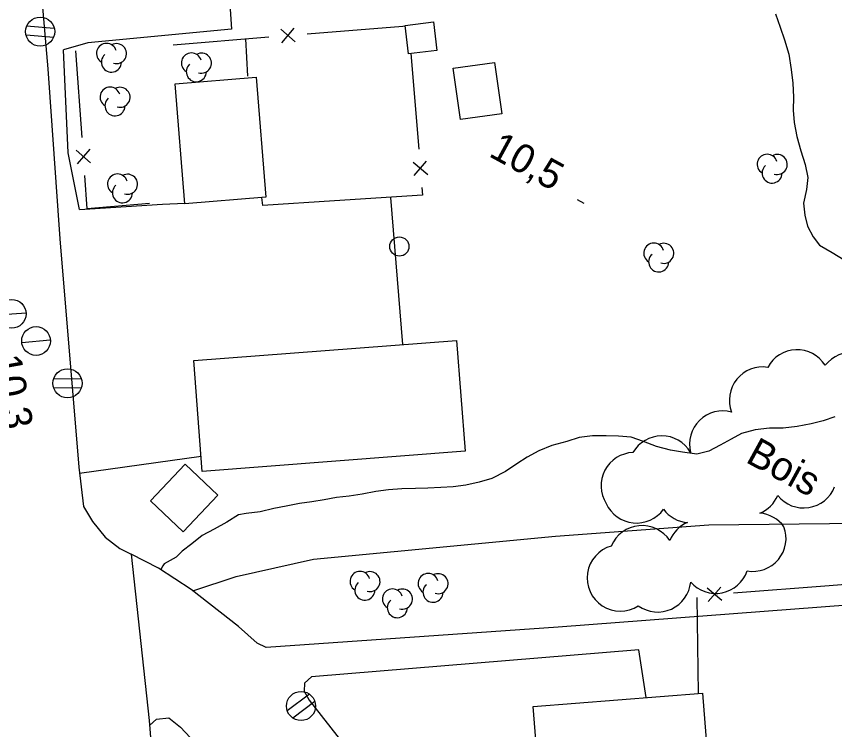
# Model space of a CAD drawing. Extents: x 219136 to 222520, y 5421589 to 5424530.
# Drawn here: x 221160.1 to 221245.4, y 5423443.6 to 5423518 of the extents above; entities that cross this region are included whole.
import ezdxf

# ---------------------------------------------------------------- set-up
doc = ezdxf.new("R2010")
doc.units = 0
for name, color, linetype in [('Level 1', 7, 'Continuous'), ('Level 19', 7, 'Continuous'), ('Level 21', 7, 'Continuous'), ('Level 22', 7, 'Continuous'), ('Level 3', 7, 'Continuous'), ('Level 31', 7, 'Continuous'), ('Level 36', 7, 'Continuous'), ('Level 37', 7, 'Continuous'), ('Level 44', 7, 'Continuous'), ('Level 52', 7, 'Continuous')]:
    doc.layers.add(name, color=color, linetype=linetype)

msp = doc.modelspace()

# ---------------------------------------------------------------- linework, layer by layer
at = {"layer": 'Level 1'}
for points in [[(221239.23, 5423518.24), (221239.7, 5423516.88), (221240.15, 5423515.53), (221240.62, 5423514.05), (221240.86, 5423512.45), (221241.01, 5423511.03), (221241.1, 5423509.56), (221241.05, 5423508.2), (221241.17, 5423506.92), (221241.44, 5423505.47), (221241.85, 5423503.98), (221242.3, 5423502.53), (221242.6, 5423501.18), (221242.45, 5423499.92), (221242.15, 5423498.52), (221242.26, 5423497.25)], [(221242.26, 5423497.25), (221242.56, 5423496.11), (221243.16, 5423495), (221243.81, 5423494.12), (221245.11, 5423493.36), (221246.37, 5423492.59)], [(221245.41, 5423476.21), (221244.2, 5423475.81), (221242.93, 5423475.47), (221241.48, 5423475.19), (221240.02, 5423475.05), (221238.58, 5423475.04), (221237.11, 5423474.87), (221235.68, 5423474.48), (221234.58, 5423473.9), (221233.43, 5423473.25), (221232.25, 5423472.65), (221231, 5423472.33), (221229.53, 5423472.52), (221228.27, 5423472.75), (221226.8, 5423473.13), (221225.46, 5423473.65), (221224.16, 5423474.08), (221222.83, 5423474.2), (221221.56, 5423474.23), (221220.14, 5423474.23), (221218.73, 5423474.05), (221217.45, 5423473.64), (221215.91, 5423473.22), (221214.54, 5423472.67), (221213.31, 5423472), (221212.23, 5423471.3), (221211.05, 5423470.5), (221209.64, 5423469.8), (221208.32, 5423469.41), (221206.92, 5423469.08), (221205.62, 5423468.9), (221204.32, 5423468.84), (221202.97, 5423468.78), (221201.69, 5423468.73), (221200.27, 5423468.71), (221198.88, 5423468.59), (221197.53, 5423468.41), (221196.13, 5423468.15), (221194.77, 5423467.95), (221193.45, 5423467.79), (221192.16, 5423467.57), (221190.87, 5423467.36), (221189.59, 5423467.18), (221188.19, 5423466.91)], [(221188.19, 5423466.91), (221186.91, 5423466.64), (221185.47, 5423466.32), (221184.04, 5423466.12), (221183.21, 5423465.99), (221182, 5423465.23), (221180.7, 5423464.51), (221179.44, 5423463.83), (221178.36, 5423462.96), (221177.35, 5423462.19), (221176.72, 5423461.59), (221175.48, 5423460.89), (221175.32, 5423460.68), (221175.12, 5423460.28)]]:
    msp.add_lwpolyline(points, dxfattribs=at)
at = {"layer": 'Level 19'}
for points in [[(221182.16, 5423521.93), (221182.49, 5423516.67), (221167.5, 5423515.23), (221164.99, 5423514.49)], [(221166.64, 5423497.86), (221175.29, 5423498.39), (221177.63, 5423498.52)], [(221199.06, 5423499.1), (221200.31, 5423483.75)], [(221179.33, 5423472.07), (221166.64, 5423470.32)]]:
    msp.add_lwpolyline(points, dxfattribs=at)
at = {"layer": 'Level 21'}
for points in [[(221125.12, 5423602.74), (221131.68, 5423595.84), (221137.07, 5423588.88), (221143.5, 5423580.01), (221147.34, 5423573.48), (221151.73, 5423564.74), (221155.45, 5423555.53), (221158.07, 5423547.35), (221160.36, 5423537.94), (221162.22, 5423525.38), (221163.36, 5423512.52), (221164.58, 5423494.8), (221166.57, 5423470.95)], [(221166.64, 5423497.86), (221165.47, 5423503.77), (221164.99, 5423514.49)], [(221166.57, 5423470.95), (221167.05, 5423466.85), (221167.99, 5423465.31), (221169.33, 5423463.67), (221170.84, 5423462.49), (221172.03, 5423461.9), (221173.9, 5423444.53), (221176.37, 5423413.28), (221177.95, 5423395.01), (221178.79, 5423388.11), (221180.59, 5423381.09), (221181.46, 5423378.86), (221186.24, 5423366.21), (221184.71, 5423363.79), (221184.17, 5423361.06), (221184.79, 5423358.59), (221185.99, 5423356.51), (221188.89, 5423351.93), (221194.15, 5423345.11), (221198.89, 5423340.19), (221204.64, 5423334.62), (221212.6, 5423328.01), (221224.42, 5423319.14), (221232.14, 5423313.85)]]:
    msp.add_lwpolyline(points, dxfattribs=at)
at = {"layer": 'Level 22'}
msp.add_lwpolyline([(221178.48, 5423458.06), (221182.98, 5423459.57), (221191.05, 5423461.36), (221216.28, 5423463.78), (221232.28, 5423464.96), (221247.98, 5423465.12), (221259.66, 5423465.8), (221268.85, 5423466.64), (221275.78, 5423466.82)], dxfattribs=at)
at = {"layer": 'Level 3'}
msp.add_line((221218.54, 5423498.87), (221219.24, 5423498.49), dxfattribs=at)
at = {"layer": 'Level 31'}
for points in [[(221200.59, 5423517.04), (221203.56, 5423517.41), (221203.92, 5423514.43), (221200.95, 5423514.07)], [(221206.36, 5423507.24), (221205.61, 5423512.57), (221209.93, 5423513.18), (221210.68, 5423507.84)], [(221185.07, 5423511.64), (221186.08, 5423499.13), (221177.64, 5423498.45), (221176.63, 5423510.96)], [(221178.56, 5423482.08), (221205.96, 5423484.19), (221206.85, 5423472.63), (221179.45, 5423470.52)], [(221181.07, 5423468.04), (221177.45, 5423464.23), (221174.04, 5423467.46), (221177.67, 5423471.28)]]:
    msp.add_lwpolyline(points, close=True, dxfattribs=at)
msp.add_lwpolyline([(221216.7, 5423411.57), (221213.95, 5423445.99), (221231.59, 5423447.4), (221232.15, 5423440.32)], dxfattribs=at)
at = {"layer": 'Level 36'}
for p, q in [((221164.02, 5423516.73), (221161.13, 5423516.96)), ((221161.08, 5423516.05), (221163.97, 5423515.82)), ((221158.07, 5423486.85), (221161.07, 5423487.07)), ((221160.62, 5423483.98), (221163.6, 5423484.26)), ((221166.83, 5423480.19), (221163.94, 5423480.15)), ((221163.97, 5423479.23), (221166.86, 5423479.27)), ((221190.62, 5423447.28), (221188.31, 5423445.54)), ((221188.88, 5423444.82), (221191.19, 5423446.56))]:
    msp.add_line(p, q, dxfattribs=at)
for centre, radius in [((221162.543, 5423516.395), 1.518), ((221200, 5423493.98), 1), ((221159.578, 5423486.963), 1.5), ((221162.118, 5423484.123), 1.5), ((221165.393, 5423479.715), 1.518), ((221189.742, 5423446.05), 1.518)]:
    msp.add_circle(centre, radius, dxfattribs=at)
at = {"layer": 'Level 37'}
for p, q in [((221189.15, 5423515.35), (221187.63, 5423516.65)), ((221187.74, 5423515.24), (221189.04, 5423516.76)), ((221167.81, 5423502.72), (221166.3, 5423504.03)), ((221167.71, 5423504.13), (221166.4, 5423502.62)), ((221201.43, 5423502.79), (221202.95, 5423501.49)), ((221201.54, 5423501.38), (221202.84, 5423502.9)), ((221233.61, 5423457.05), (221232.09, 5423458.35)), ((221232.2, 5423456.94), (221233.5, 5423458.46))]:
    msp.add_line(p, q, dxfattribs=at)
for points in [[(221190.38, 5423516.16), (221200.35, 5423516.98)], [(221200.35, 5423516.98), (221200.6, 5423517)], [(221176.43, 5423515.02), (221186.4, 5423515.84)], [(221183.95, 5423515.64), (221184.16, 5423511.74)], [(221166.91, 5423505.37), (221166.27, 5423514.41)], [(221201.21, 5423514.1), (221202.03, 5423504.13)], [(221173.94, 5423498.48), (221167.44, 5423497.91), (221167.19, 5423501.38)], [(221202.35, 5423500.15), (221202.42, 5423499.35), (221193.24, 5423498.76)], [(221193.24, 5423498.76), (221185.75, 5423498.27), (221185.66, 5423499.1)], [(221244.82, 5423458.63), (221254.79, 5423459.41)], [(221234.85, 5423457.86), (221244.82, 5423458.63)], [(221231.19, 5423447.37), (221231.05, 5423457.37)]]:
    msp.add_lwpolyline(points, dxfattribs=at)
at = {"layer": 'Level 44'}
for centre, radius, start, end in [((221169.465, 5423514.131), 1.046, 15.90681, 238.59117), ((221170.505, 5423514.109), 1.046, 253.08531, 118.77391), ((221169.972, 5423513.216), 1.046, 131.23912, 358.6962), ((221178.315, 5423513.131), 1.046, 15.90681, 238.59117), ((221179.355, 5423513.109), 1.046, 253.08531, 118.77391), ((221178.822, 5423512.216), 1.046, 131.23912, 358.6962), ((221169.835, 5423509.571), 1.046, 15.90681, 238.59117), ((221170.875, 5423509.549), 1.046, 253.08531, 118.77391), ((221170.342, 5423508.656), 1.046, 131.23912, 358.6962), ((221238.355, 5423502.561), 1.046, 15.90681, 238.59117), ((221239.395, 5423502.539), 1.046, 253.08531, 118.77391), ((221238.862, 5423501.646), 1.046, 131.23912, 358.6962), ((221170.615, 5423500.501), 1.046, 15.90681, 238.59117), ((221171.655, 5423500.479), 1.046, 253.08531, 118.77391), ((221171.122, 5423499.586), 1.046, 131.23912, 358.6962), ((221226.525, 5423493.291), 1.046, 15.90681, 238.59117), ((221227.565, 5423493.269), 1.046, 253.08531, 118.77391), ((221227.032, 5423492.376), 1.046, 131.23912, 358.6962), ((221241.464, 5423479.753), 3.464, 32.02057, 152.02057), ((221247.151, 5423479.482), 3.464, 22.53171, 142.53171), ((221237.873, 5423477.955), 3.464, 81.15817, 201.15817), ((221233.71, 5423473.369), 3.464, 74.38366, 194.38366), ((221227.359, 5423470.768), 3.464, 30.14561, 150.14561), ((221224.495, 5423469.032), 3.464, 92.32346, 212.32346), ((221242.155, 5423470.174), 3.464, 218.66677, 338.66677), ((221236.262, 5423469.364), 3.464, 292.62534, 336.97269), ((221224.727, 5423468.599), 3.464, 204.19705, 324.19705), ((221230.311, 5423468.647), 3.464, 216.77979, 265.70989), ((221237.296, 5423462.716), 3.464, 35.9089, 85.0509), ((221231.4, 5423462.001), 3.464, 112.90767, 157.9066), ((221225.292, 5423461.408), 3.464, 33.19419, 157.37248), ((221236.851, 5423463.551), 3.464, 260.20103, 20.20103), ((221223.036, 5423459.407), 3.464, 105.77068, 302.80604), ((221195.895, 5423459.051), 1.046, 15.90681, 238.59117), ((221196.935, 5423459.029), 1.046, 253.08531, 118.77391), ((221232.983, 5423461.259), 3.464, 221.11831, 341.11831), ((221202.995, 5423458.831), 1.046, 15.90681, 238.59117), ((221204.035, 5423458.809), 1.046, 253.08531, 118.77391), ((221196.402, 5423458.136), 1.046, 131.23912, 358.6962), ((221203.502, 5423457.916), 1.046, 131.23912, 358.6962), ((221226.926, 5423459.314), 3.464, 234.47012, 354.47012), ((221199.275, 5423457.221), 1.046, 15.90681, 238.59117), ((221200.315, 5423457.199), 1.046, 253.08531, 118.77391), ((221199.782, 5423456.306), 1.046, 131.23912, 358.6962)]:
    msp.add_arc(centre, radius, start, end, dxfattribs=at)
at = {"layer": 'Level 52'}
for points in [[(221186.21, 5423366.28), (221189.1, 5423369.29), (221192.61, 5423373.72), (221196.06, 5423378.98), (221197.94, 5423381.81), (221198.55, 5423382.91), (221199.48, 5423383.28), (221227.65, 5423385.78), (221246.3, 5423387.08), (221246.56, 5423384.2), (221267.02, 5423385.96), (221289.66, 5423388.13), (221285.04, 5423448.26), (221266.55, 5423446.84), (221265.47, 5423458.01), (221216.54, 5423454.26), (221186.1, 5423452.14), (221185.17, 5423452.59), (221183.23, 5423454.34), (221178.29, 5423458.2), (221174.9, 5423460.43), (221172.03, 5423461.9)], [(221225.73, 5423446.93), (221224.97, 5423451.9), (221190.84, 5423449.1), (221190.09, 5423448.42), (221190.08, 5423447.61), (221190.61, 5423446.65), (221194.11, 5423442.19), (221197.13, 5423437.19), (221199.62, 5423432.02), (221201.57, 5423426.63), (221202.78, 5423421.73), (221203.81, 5423415.49), (221204.09, 5423409.58), (221204.59, 5423408.92), (221205.25, 5423408.79), (221215.31, 5423409.75)], [(221173.94, 5423444.02), (221174.67, 5423444.67), (221175.97, 5423444.8), (221177.17, 5423443.85), (221180.25, 5423440.56), (221184.32, 5423435.2), (221186.41, 5423431.61), (221186.32, 5423430.28), (221185.71, 5423429.53), (221185.02, 5423429.2), (221179.95, 5423428.79), (221182.59, 5423393.56), (221187.93, 5423393.87), (221188.69, 5423393.79), (221189.21, 5423393.07), (221189.18, 5423391.89), (221188.45, 5423389.95), (221185.87, 5423385), (221184.31, 5423382.45), (221182.6, 5423380.39), (221181.95, 5423380.18), (221180.96, 5423380.13)]]:
    msp.add_lwpolyline(points, dxfattribs=at)

# ---------------------------------------------------------------- texts
at = {"layer": 'Level 3'}
for s, rotation, p in [('10,5', 331.383, (221209.2, 5423503.46)), ('10,3', 280.05467, (221157.55, 5423482.45))]:
    msp.add_text(s, height=3, rotation=rotation, dxfattribs=at).set_placement(p)
at = {"layer": 'Level 44'}
msp.add_text('Bois', height=3, rotation=331.35475, dxfattribs=at).set_placement((221235.98, 5423471.55))

doc.saveas('drawing.dxf')
